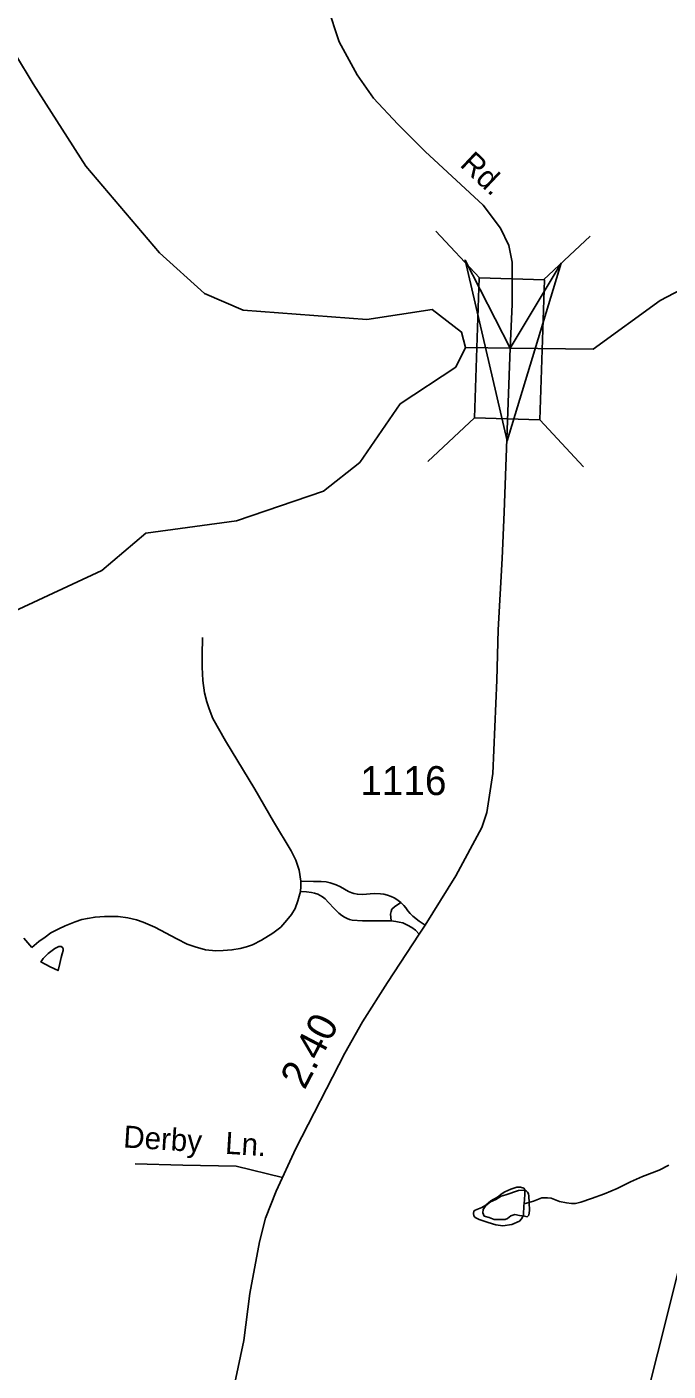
# Model space of a CAD drawing. Extents: x 2126262 to 2293712, y 749403 to 919119.
# Drawn here: x 2166002 to 2168767, y 838902 to 844700 of the extents above; entities that cross this region are included whole.
import ezdxf

# ---------------------------------------------------------------- set-up
doc = ezdxf.new("R2010")
doc.units = 0
for name, color, linetype in [('Exist Hydrographic Creek Single Shore', 7, 'Continuous'), ('Exist Hydrographic Misc Water Feature', 7, 'Continuous'), ('Exist Hydrographic Pond Under 1500 Sq Ft', 7, 'Continuous'), ('Exist Road Non-System Type 51', 7, 'Continuous'), ('Exist Road Non-System Type 51 Label', 7, 'Continuous'), ('Exist Road Secondary Mileage Hundredths English Label', 7, 'Continuous'), ('Exist Road Secondary Structure Standard Bridge Attributed CELL', 7, 'Continuous'), ('Exist Road Secondary Structure Standard Bridge CELL', 7, 'Continuous'), ('Exist Road Secondary Type 51 Attributed', 7, 'Continuous'), ('Exist Road Secondary Type 51 Label', 7, 'Continuous'), ('Exist Road Secondary Type 51 Number Label', 7, 'Continuous')]:
    doc.layers.add(name, color=color, linetype=linetype)

msp = doc.modelspace()

# ---------------------------------------------------------------- linework, layer by layer
at = {"layer": 'Exist Hydrographic Creek Single Shore'}
for points in [[(2167893.3, 843317.4), (2167876.5, 843383.4), (2167750.4, 843481.1), (2167468.5, 843437.8), (2166934.5, 843478.4), (2166767.4, 843550.7), (2166574.4, 843725.2), (2166256.4, 844099.3), (2166029.4, 844455), (2165953.3, 844581.2), (2165811.4, 844712.1)], [(2167775.4, 834718), (2167772.4, 835210.2), (2167804.4, 835432.6), (2167952.4, 835793.7), (2168300.4, 836219.6), (2168555.5, 836663.8), (2168596.5, 836803.9), (2168586.4, 837129), (2168561.4, 837162.3), (2168507.5, 837862.2), (2168546.4, 838278), (2168986.5, 840030.6), (2169077.5, 840205.9), (2169342.4, 840515.4), (2169416.5, 840651.6), (2169572.5, 841058.5), (2169626.4, 841818.5), (2169607.4, 842274.9), (2169586.5, 843082.3), (2169729.4, 844234.2)], [(2167893.3, 843317.4), (2168086.4, 843314.6), (2168443.5, 843309.4), (2168733.4, 843519.9), (2168974.4, 843646.1), (2169613.5, 844200.4), (2169729.4, 844234.2)], [(2165597.2, 841772.1), (2165660.5, 841854.5), (2165726.4, 842030.2), (2165817.4, 842120.2), (2166324.5, 842355.8), (2166515.4, 842515.9), (2166906.4, 842570.1), (2167280.4, 842697), (2167438.5, 842821.6), (2167611.4, 843073.9), (2167852.5, 843233), (2167893.3, 843317.4)]]:
    msp.add_lwpolyline(points, dxfattribs=at)
at = {"layer": 'Exist Hydrographic Misc Water Feature'}
for points in [[(2166102.3, 840645.4), (2166136.4, 840629.6), (2166144, 840659.7), (2166150.1, 840685.7), (2166153.8, 840701.7), (2166157.9, 840715.7), (2166157.9, 840723.7), (2166155.9, 840729.7), (2166149.9, 840733.6), (2166139.9, 840733.6), (2166121.8, 840725.5), (2166093.7, 840703.3), (2166072, 840681.2), (2166066, 840673.2), (2166062.1, 840667.2), (2166102.3, 840645.4)], [(2168147.3, 839623.2), (2168187.3, 839635.5), (2168223.4, 839649.6), (2168247.4, 839649.8), (2168263.4, 839647.8), (2168299.3, 839634.1), (2168329.4, 839628.2), (2168351.3, 839624.4), (2168367.3, 839624.5), (2168391.3, 839630.6), (2168437.3, 839646.9), (2168493, 839667.2), (2168547, 839689.5), (2168604.8, 839717.8), (2168656.5, 839742.1), (2168728.6, 839768.5), (2168770.3, 839790.7)], [(2168147.3, 839623.2), (2168149.4, 839663.2), (2168149, 839685.2), (2168145.1, 839691.2), (2168131.1, 839695.1), (2168115.1, 839695), (2168089.1, 839686.9), (2168063, 839674.7), (2168051.4, 839668.6), (2168031.3, 839652.6), (2168003.4, 839636.4), (2167981.6, 839618.3), (2167963.6, 839608.2), (2167935.5, 839596), (2167929.6, 839592), (2167927.7, 839582), (2167929.8, 839572), (2167935.9, 839564), (2167951.9, 839556.2), (2167991.9, 839542.3), (2168024.1, 839532.5), (2168054, 839528.7), (2168094, 839535), (2168125.8, 839549.1), (2168135.8, 839559.2), (2168143.8, 839575.2), (2168145.5, 839617.2), (2168147.3, 839623.2)]]:
    msp.add_lwpolyline(points, dxfattribs=at)
at = {"layer": 'Exist Hydrographic Pond Under 1500 Sq Ft'}
msp.add_lwpolyline([(2168168.6, 839629.7), (2168167.2, 839656.5), (2168165, 839666.7), (2168161.6, 839674.1), (2168155.9, 839679.2), (2168146.3, 839682.6), (2168122.5, 839680.3), (2168068.1, 839662.6), (2168047.8, 839656.5), (2168024, 839642.4), (2168001.3, 839632.8), (2167981.5, 839616.9), (2167970.2, 839598.8), (2167967.9, 839584.8), (2167974.2, 839571), (2167995.7, 839564.8), (2168017.2, 839555.7), (2168040.4, 839556.3), (2168064.8, 839556.3), (2168074.4, 839559.7), (2168088.4, 839572.4), (2168106.1, 839577.2), (2168127, 839573.3), (2168147.4, 839570.4), (2168159.9, 839567.6), (2168166.7, 839575), (2168169.5, 839595.4), (2168168.6, 839629.7)], dxfattribs=at)
at = {"layer": 'Exist Road Non-System Type 51'}
for points in [[(2167184, 841015.2), (2167175.4, 841062.4), (2167161.4, 841105.8), (2167142.2, 841146.6), (2167064.7, 841272.3), (2166985.6, 841411.5), (2166858.9, 841620.1), (2166803.7, 841717.1), (2166788.4, 841758), (2166778.2, 841789.3), (2166767.3, 841828.2), (2166760.3, 841880.5), (2166757.4, 841938), (2166757.4, 841990.3), (2166759.3, 842066.9)], [(2167181.7, 840970.3), (2167183.5, 840992.2), (2167184, 841015.2)], [(2167184, 841015.2), (2167237.9, 841013.9), (2167270.8, 841014), (2167292.5, 841011.8), (2167310.4, 841008.3), (2167335.8, 840999.5), (2167354.1, 840990.7), (2167371.8, 840981.2), (2167389.4, 840971), (2167402.8, 840965.2), (2167412.5, 840962.2), (2167427.5, 840959.2), (2167449.4, 840958.4), (2167500.3, 840961.4), (2167527.6, 840960.6), (2167540.7, 840959), (2167557.5, 840954.7), (2167572.5, 840949.4), (2167585.2, 840942.9), (2167597, 840936.2), (2167614.1, 840922.6)], [(2167181.7, 840970.3), (2167170, 840930), (2167158.5, 840898), (2167142.9, 840871.9), (2167122.5, 840846.4), (2167096.9, 840817.3), (2167062.8, 840790.5), (2167013.8, 840760.5), (2166975.2, 840740.4), (2166949, 840731.8), (2166921.9, 840725.4), (2166886, 840718.7), (2166849, 840716.2), (2166816.5, 840714.3), (2166771.8, 840719.7), (2166727.6, 840732.1), (2166692.5, 840743.6), (2166647.8, 840766.3), (2166553.2, 840817.3), (2166503.1, 840838.7), (2166473.9, 840848.3), (2166436.9, 840856.9), (2166395.7, 840862.3), (2166337, 840862.6), (2166295.7, 840860.7), (2166262.5, 840854.7), (2166238.9, 840849.5), (2166209.5, 840839.7), (2166166.2, 840822.1), (2166138.9, 840809.7), (2166105.7, 840791.8), (2166080.2, 840774.2), (2166052.7, 840755.4), (2166022.6, 840728.6)], [(2167572.9, 840844.3), (2167523.6, 840843.8), (2167449.9, 840844.9), (2167405.3, 840846.7), (2167393.4, 840849.7), (2167382.5, 840854.7), (2167371.2, 840859.9), (2167359.7, 840867.4), (2167346.7, 840877.8), (2167326.9, 840898), (2167303.1, 840923.4), (2167288.5, 840938.6), (2167276.9, 840948.1), (2167267.2, 840954), (2167256.6, 840959.2), (2167242.6, 840963.9), (2167228.9, 840966.7), (2167207.7, 840968.9), (2167181.7, 840970.3)], [(2167614.1, 840922.6), (2167586.6, 840904), (2167576.5, 840893.9), (2167573, 840885.1), (2167570.3, 840873.6), (2167571.3, 840859.6), (2167572.9, 840844.3)], [(2167720, 840826.1), (2167693.6, 840842.4), (2167666.5, 840863.9), (2167654.5, 840876.5), (2167644.3, 840888), (2167635.8, 840899.8), (2167628.1, 840909.9), (2167614.1, 840922.6)], [(2167693.8, 840787), (2167677.2, 840803.8), (2167661.7, 840815.6), (2167642.9, 840826.1), (2167623.4, 840834.9), (2167607.1, 840838.9), (2167593.2, 840841.1), (2167572.9, 840844.3)], [(2166022.6, 840728.6), (2165989.1, 840768.8)], [(2166468.3, 839796.6), (2166674.5, 839790), (2166904.9, 839785.6), (2167104.4, 839737)]]:
    msp.add_lwpolyline(points, dxfattribs=at)
at = {"layer": 'Exist Road Secondary Structure Standard Bridge Attributed CELL'}
msp.add_lwpolyline([(2168305.7, 843680.3), (2168073.2, 842914.8), (2167891.8, 843694), (2168086.4, 843314.6)], close=True, dxfattribs=at)
at = {"layer": 'Exist Road Secondary Structure Standard Bridge CELL'}
for p, q in [((2167953.5, 843618), (2167764.9, 843819.5)), ((2168229.3, 843608.8), (2168430.8, 843797.4)), ((2167730.5, 842825.4), (2167932, 843014)), ((2168402.7, 842803), (2168214.2, 843004.6))]:
    msp.add_line(p, q, dxfattribs=at)
msp.add_lwpolyline([(2167932, 843014), (2167952.1, 843618.1), (2168234.3, 843608.7), (2168214.2, 843004.6)], close=True, dxfattribs=at)
at = {"layer": 'Exist Road Secondary Type 51 Attributed'}
for points in [[(2167090.8, 845858.2), (2167130.5, 845641.4), (2167199.5, 845307), (2167267.8, 844882.1), (2167298.5, 844788.6), (2167348.7, 844636.4), (2167426.7, 844493.6), (2167496.4, 844393.1), (2167602.4, 844280), (2167719.6, 844162.7), (2167970.3, 843930.5), (2168044.2, 843831.4), (2168080.5, 843757.4), (2168094.4, 843684.8), (2168094.3, 843502.9), (2168086.4, 843314.6)], [(2168086.4, 843314.6), (2168083.2, 843236.2), (2168060.8, 842606.5), (2168051, 842406.9), (2168034.3, 842099.4), (2168028.7, 841882.9), (2168012, 841479.4), (2167985.5, 841311.9), (2167963.8, 841247), (2167852.2, 841038.9), (2167720, 840826.1), (2167693.8, 840787), (2167557.2, 840577.5), (2167449.8, 840408.5), (2167373, 840273.1), (2167162, 839862.5), (2167077.6, 839678.8), (2167030.2, 839561.6), (2167004.4, 839460.3), (2166963.9, 839236.9), (2166937.4, 839034.4), (2166899.1, 838850.8)]]:
    msp.add_lwpolyline(points, dxfattribs=at)

# ---------------------------------------------------------------- texts
at = {"layer": 'Exist Road Non-System Type 51 Label'}
for s, p in [('Derby', (2166415.7, 839867)), ('Ln.', (2166854.9, 839839.7))]:
    msp.add_text(s, height=95, rotation=356.44704, dxfattribs=at).set_placement(p)
at = {"layer": 'Exist Road Secondary Mileage Hundredths English Label'}
msp.add_text('2.40', height=125, rotation=62.41859, dxfattribs=at).set_placement((2167199.7, 840111.9))
at = {"layer": 'Exist Road Secondary Type 51 Label'}
msp.add_text('Rd.', height=95, rotation=316.81284, dxfattribs=at).set_placement((2167865.2, 844101.6))
at = {"layer": 'Exist Road Secondary Type 51 Number Label'}
msp.add_text('1116', height=125, dxfattribs=at).set_placement((2167439.7, 841386.7))

doc.saveas('drawing.dxf')
